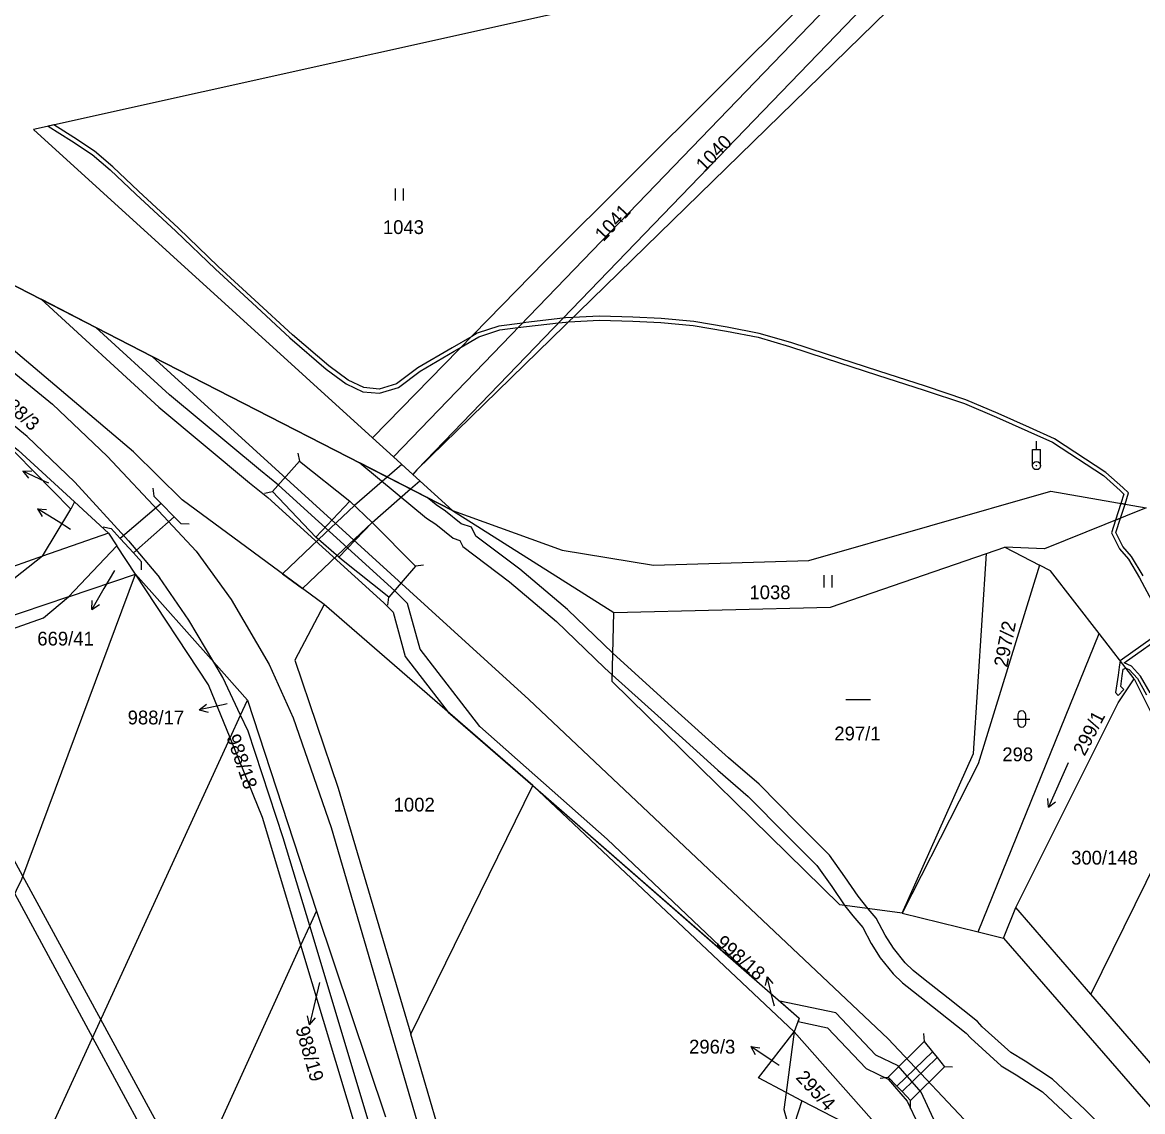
# Model space of a CAD drawing. Extents: x -757266 to -753360, y -1162585 to -1157740.
# Drawn here: x -754953.1 to -754815.2, y -1160578.9 to -1160444.8 of the extents above; entities that cross this region are included whole.
import ezdxf

# ---------------------------------------------------------------- set-up
doc = ezdxf.new("R2010")
doc.units = 0
for name, color, linetype in [('Hranice kat_území', 7, 'Continuous'), ('Hranice parcel', 7, 'Continuous'), ('Parcelní čísla', 7, 'Continuous'), ('Pop  PČ popisy', 7, 'Continuous'), ('Poz předměty', 7, 'Continuous'), ('Vnitřní kresba', 7, 'Continuous'), ('Věcná břemena k části', 7, 'Continuous'), ('Značky kultur', 7, 'Continuous')]:
    doc.layers.add(name, color=color, linetype=linetype)

msp = doc.modelspace()

# ---------------------------------------------------------------- linework, layer by layer
at = {"layer": 'Hranice kat_území'}
msp.add_lwpolyline([(-754836.68, -1160424.92), (-754843.51, -1160426.34), (-754867.82, -1160439.33), (-754951.71, -1160457.97), (-754910, -1160495.94), (-754907.43, -1160498.28), (-754905.04, -1160500.46), (-754900.14, -1160504.92), (-754937.1, -1160485.93), (-754978.36, -1160464.73), (-755017.36, -1160442.06), (-755044.83, -1160423.21), (-755081.79, -1160392.71), (-755127.23, -1160340.27), (-755153.29, -1160310.66), (-755189.84, -1160272.57)], dxfattribs=at)
at = {"layer": 'Hranice parcel'}
for p, q in [((-754825.24, -1160422.53), (-754904.55, -1160499.88)), ((-754904.55, -1160499.88), (-754831.13, -1160423.76)), ((-754836.68, -1160424.92), (-754907.43, -1160498.28)), ((-754951.71, -1160457.97), (-754910, -1160495.94)), ((-754947.13, -1160504.73), (-754956.2, -1160495.52)), ((-754910, -1160495.94), (-754907.43, -1160498.28)), ((-754907.43, -1160498.28), (-754905.04, -1160500.46)), ((-754904.55, -1160499.88), (-754905.04, -1160500.46)), ((-754905.04, -1160500.46), (-754900.14, -1160504.92)), ((-754946.67, -1160503.85), (-754947.13, -1160504.73)), ((-754946.67, -1160503.85), (-754942.48, -1160507.69)), ((-754950.61, -1160510.55), (-754947.13, -1160504.73)), ((-754900.14, -1160504.92), (-754880.3, -1160517.45)), ((-754942.48, -1160507.69), (-754950.61, -1160510.55)), ((-754942.48, -1160507.69), (-754941.46, -1160509.24)), ((-754941.46, -1160509.24), (-754947.42, -1160515.55)), ((-754939.15, -1160512.75), (-754941.46, -1160509.24)), ((-754834.4, -1160510.2), (-754832.15, -1160509.43)), ((-754832.15, -1160509.43), (-754827.9, -1160511.63)), ((-754950.61, -1160510.55), (-754970.61, -1160517.59)), ((-754947.42, -1160515.55), (-754939.15, -1160512.75)), ((-754947.42, -1160515.55), (-754993.5, -1160531.15)), ((-754890.28, -1160538.78), (-754915.94, -1160516.47)), ((-754835.44, -1160556.8), (-754820.55, -1160520.07)), ((-754816.26, -1160525.62), (-754820.55, -1160520.07)), ((-754816.26, -1160525.62), (-754809.33, -1160539.55)), ((-754925.4, -1160528.28), (-754916.91, -1160554.26)), ((-754905.27, -1160569.4), (-754890.28, -1160538.78)), ((-754858.09, -1160569.12), (-754890.28, -1160538.78)), ((-754809.33, -1160539.55), (-754821.59, -1160564.48)), ((-754832.33, -1160557.56), (-754830.8, -1160553.8)), ((-754821.59, -1160564.48), (-754830.8, -1160553.8)), ((-754916.91, -1160554.26), (-754908.39, -1160579.56)), ((-754844.8, -1160554.51), (-754835.44, -1160556.8)), ((-754835.44, -1160556.8), (-754832.33, -1160557.56)), ((-754910.88, -1160584.82), (-754918.81, -1160558.44)), ((-754810.26, -1160577.6), (-754821.59, -1160564.48)), ((-754858.09, -1160569.12), (-754859.09, -1160576.59)), ((-754858.09, -1160569.12), (-754848.59, -1160579.88)), ((-754883.08, -1160645.5), (-754905.27, -1160569.4)), ((-754857.15, -1160577.61), (-754859.09, -1160576.59)), ((-754857.15, -1160577.61), (-754858.51, -1160581.79)), ((-754849.36, -1160581.62), (-754857.15, -1160577.61))]:
    msp.add_line(p, q, dxfattribs=at)
for points in [[(-754836.68, -1160424.92), (-754843.51, -1160426.34), (-754867.82, -1160439.33), (-754951.71, -1160457.97)], [(-754836.68, -1160424.92), (-754842.85, -1160430.1), (-754856.97, -1160442.54), (-754888.75, -1160474.22), (-754910, -1160495.94)], [(-754978.36, -1160464.73), (-754937.1, -1160485.93), (-754900.14, -1160504.92)], [(-754915.94, -1160516.47), (-754933.41, -1160503.58), (-754939.41, -1160497.69), (-754974.95, -1160467.61)], [(-754956.2, -1160495.52), (-754953.61, -1160497.48), (-754946.67, -1160503.85)], [(-754900.14, -1160504.92), (-754886.65, -1160509.79), (-754875.4, -1160511.64), (-754856.28, -1160511.06), (-754826.49, -1160502.54), (-754814.75, -1160504.58)], [(-754814.75, -1160504.58), (-754827.27, -1160509.62), (-754832.15, -1160509.43)], [(-754950.61, -1160510.55), (-754954.92, -1160513.92), (-754966.03, -1160517.34), (-754970.61, -1160517.59)], [(-754880.3, -1160517.45), (-754853.62, -1160516.8), (-754834.4, -1160510.2)], [(-754844.8, -1160554.51), (-754836.04, -1160534.83), (-754834.4, -1160510.2)], [(-754827.9, -1160511.63), (-754835.45, -1160536.09), (-754844.8, -1160554.51)], [(-754820.55, -1160520.07), (-754826.53, -1160512.34), (-754827.9, -1160511.63)], [(-755239.59, -1161188.33), (-755189.22, -1161066.1), (-755124.51, -1160919.12), (-755055.31, -1160766.7), (-755000.26, -1160647.4), (-754953.16, -1160550.31), (-754939.15, -1160512.75)], [(-754939.15, -1160512.75), (-754929.54, -1160523.6), (-754925.4, -1160528.28)], [(-754927.53, -1160532.91), (-754930.18, -1160526.39), (-754939.15, -1160512.75)], [(-754960.96, -1160521.81), (-754950.51, -1160518.13), (-754947.42, -1160515.55)], [(-754915.94, -1160516.47), (-754919.54, -1160523.36), (-754914.22, -1160539.09), (-754905.27, -1160569.4)], [(-754844.8, -1160554.51), (-754852.49, -1160553.49), (-754880.51, -1160525.95), (-754880.3, -1160517.45)], [(-754830.8, -1160553.8), (-754818.2, -1160528.6), (-754816.26, -1160525.62)], [(-754927.53, -1160532.91), (-754926.24, -1160530.11), (-754925.4, -1160528.28)], [(-755223.83, -1161194.14), (-755155.09, -1161030.95), (-755113.4, -1160935.38), (-755035.3, -1160761.37), (-754982.41, -1160652.48), (-754927.53, -1160532.91)], [(-754918.81, -1160558.44), (-754923.53, -1160542.73), (-754927.53, -1160532.91)], [(-754890.28, -1160538.78), (-754857.47, -1160567.42), (-754858.09, -1160569.12)], [(-754918.81, -1160558.44), (-754917.72, -1160556.05), (-754916.91, -1160554.26)], [(-754832.33, -1160557.56), (-754811.8, -1160581.2), (-754788.57, -1160609.52), (-754757.81, -1160649.38), (-754749.73, -1160667.84), (-754718.09, -1160730.78), (-754707.28, -1160759.93), (-754701.46, -1160778.37), (-754686.64, -1160826.48), (-754676.87, -1160861.18), (-754663.2, -1160911.68), (-754637.02, -1161012.69), (-754632.76, -1161025.61)], [(-755206.94, -1161200.05), (-755159.46, -1161085.95), (-755113.5, -1160980.32), (-755087.61, -1160917.94), (-755037.27, -1160811.67), (-754955.13, -1160638.32), (-754918.81, -1160558.44)], [(-754859.09, -1160576.59), (-754862.49, -1160574.79), (-754858.09, -1160569.12)], [(-754859.09, -1160576.59), (-754859.37, -1160578.67), (-754858.51, -1160581.79)]]:
    msp.add_lwpolyline(points, dxfattribs=at)
at = {"layer": 'Pop  PČ popisy'}
for p, q in [((-754953.05, -1160500.052), (-754951.931, -1160500.021)), ((-754950.33, -1160501.32), (-754953.05, -1160500.052)), ((-754953.05, -1160500.052), (-754952.354, -1160500.929)), ((-754949.82, -1160501.55), (-754950.33, -1160501.32)), ((-754948.7, -1160506.28), (-754951.245, -1160504.69)), ((-754951.245, -1160504.69), (-754950.13, -1160504.796)), ((-754951.245, -1160504.69), (-754950.661, -1160505.645)), ((-754947.15, -1160507.24), (-754948.7, -1160506.28)), ((-754941.76, -1160512.28), (-754943.05, -1160514.5)), ((-754943.05, -1160514.5), (-754944.55, -1160517.099)), ((-754944.55, -1160517.099), (-754944.483, -1160515.981)), ((-754944.55, -1160517.099), (-754943.616, -1160516.482)), ((-754931.315, -1160529.464), (-754930.44, -1160528.766)), ((-754928.38, -1160528.84), (-754931.315, -1160529.464)), ((-754927.89, -1160528.73), (-754928.38, -1160528.84)), ((-754931.315, -1160529.464), (-754930.232, -1160529.746)), ((-754916.54, -1160563.03), (-754917.06, -1160565.31)), ((-754861.436, -1160562.318), (-754861.68, -1160563.411)), ((-754860.71, -1160565.23), (-754861.436, -1160562.318)), ((-754861.436, -1160562.318), (-754860.708, -1160563.169)), ((-754917.06, -1160565.31), (-754917.735, -1160568.234)), ((-754860.53, -1160565.97), (-754860.71, -1160565.23)), ((-754917.735, -1160568.234), (-754917.998, -1160567.146)), ((-754917.735, -1160568.234), (-754917.022, -1160567.371)), ((-754860.94, -1160572.61), (-754863.428, -1160570.932)), ((-754863.428, -1160570.932), (-754862.318, -1160571.077)), ((-754863.428, -1160570.932), (-754862.878, -1160571.907)), ((-754859.94, -1160573.27), (-754860.94, -1160572.61))]:
    msp.add_line(p, q, dxfattribs=at)
at = {"layer": 'Poz předměty'}
for p, q in [((-754937.1, -1160485.93), (-754890.77, -1160528.17)), ((-754828.77, -1160497.376), (-754827.77, -1160497.376)), ((-754828.77, -1160499.376), (-754828.77, -1160497.376)), ((-754828.27, -1160497.376), (-754828.27, -1160496.376)), ((-754827.77, -1160499.376), (-754827.77, -1160497.376)), ((-754890.77, -1160528.17), (-754846.52, -1160569.96)), ((-754846.52, -1160569.96), (-754833.54, -1160583.76))]:
    msp.add_line(p, q, dxfattribs=at)
for radius in [0.5, 0.0303]:
    msp.add_circle((-754828.27, -1160499.3776), radius, dxfattribs=at)
at = {"layer": 'Vnitřní kresba'}
for p, q in [((-754961.36, -1160482.02), (-754949.4, -1160491.8)), ((-754952.52, -1160495.81), (-754964.13, -1160486.19)), ((-754949.4, -1160491.8), (-754942.64, -1160498.22)), ((-754946.63, -1160501.43), (-754952.52, -1160495.81)), ((-754935.71, -1160505.6), (-754942.64, -1160498.22)), ((-754918.99, -1160498.82), (-754922.32, -1160502.56)), ((-754919.18, -1160497.838), (-754918.99, -1160498.819)), ((-754918.99, -1160498.82), (-754912.78, -1160503.74)), ((-754946.63, -1160501.43), (-754940.04, -1160508.65)), ((-754937.051, -1160502.167), (-754936.93, -1160503.159)), ((-754923.299, -1160502.767), (-754922.321, -1160502.56)), ((-754916.96, -1160508.2), (-754922.32, -1160502.56)), ((-754936.03, -1160504.06), (-754941.05, -1160508.34)), ((-754936.93, -1160503.16), (-754936.03, -1160504.06)), ((-754936.03, -1160504.06), (-754934.4, -1160505.69)), ((-754916.96, -1160508.2), (-754912.78, -1160503.74)), ((-754912.78, -1160503.74), (-754910.05, -1160506.37)), ((-754934.4, -1160505.69), (-754939.43, -1160510.13)), ((-754935.71, -1160505.6), (-754931.72, -1160509.93)), ((-754934.4, -1160505.69), (-754933.55, -1160506.55)), ((-754943.138, -1160506.901), (-754942.16, -1160507.109)), ((-754942.16, -1160507.11), (-754941.05, -1160508.34)), ((-754932.55, -1160506.585), (-754933.549, -1160506.551)), ((-754910.05, -1160506.37), (-754914.15, -1160510.65)), ((-754910.05, -1160506.37), (-754904.7, -1160511.75)), ((-754941.05, -1160508.34), (-754939.43, -1160510.13)), ((-754914.15, -1160510.65), (-754916.96, -1160508.2)), ((-754940.04, -1160508.65), (-754936.23, -1160513.14)), ((-754939.43, -1160510.13), (-754938.45, -1160511.21)), ((-754938.451, -1160512.21), (-754938.451, -1160511.211)), ((-754931.72, -1160509.93), (-754927.39, -1160515.87)), ((-754913.8, -1160510.93), (-754914.15, -1160510.65)), ((-754908, -1160515.59), (-754913.8, -1160510.93)), ((-754904.7, -1160511.75), (-754908, -1160515.59)), ((-754903.705, -1160511.646), (-754904.699, -1160511.751)), ((-754932.59, -1160518.43), (-754936.23, -1160513.14)), ((-754927.39, -1160515.87), (-754922.71, -1160523.89)), ((-754908.122, -1160516.583), (-754908.001, -1160515.59)), ((-754929.54, -1160523.6), (-754932.59, -1160518.43)), ((-754928.43, -1160525.49), (-754929.54, -1160523.6)), ((-754922.71, -1160523.89), (-754919.77, -1160530.46)), ((-754926.24, -1160530.11), (-754928.43, -1160525.49)), ((-754925.31, -1160532.07), (-754926.24, -1160530.11)), ((-754919.77, -1160530.46), (-754915.09, -1160543.94)), ((-754920.98, -1160545.22), (-754925.31, -1160532.07)), ((-754915.09, -1160543.94), (-754893.6, -1160617.57)), ((-754917.72, -1160556.05), (-754920.98, -1160545.22)), ((-754909.77, -1160582.48), (-754917.72, -1160556.05)), ((-754846.51, -1160574.71), (-754842.11, -1160570.32)), ((-754842.162, -1160569.321), (-754842.109, -1160570.319)), ((-754842.11, -1160570.32), (-754841.08, -1160571.59)), ((-754841.08, -1160571.59), (-754845.46, -1160575.8)), ((-754841.08, -1160571.59), (-754840.51, -1160572.29)), ((-754844.82, -1160576.47), (-754840.51, -1160572.29)), ((-754840.51, -1160572.29), (-754839.6, -1160573.41)), ((-754843.76, -1160577.55), (-754839.6, -1160573.41)), ((-754838.6, -1160573.445), (-754839.599, -1160573.411)), ((-754847.507, -1160574.797), (-754846.511, -1160574.709)), ((-754846.51, -1160574.71), (-754845.46, -1160575.8)), ((-754845.46, -1160575.8), (-754844.82, -1160576.47)), ((-754844.82, -1160576.47), (-754843.76, -1160577.55)), ((-754843.778, -1160578.55), (-754843.761, -1160577.551))]:
    msp.add_line(p, q, dxfattribs=at)
at = {"layer": 'Věcná břemena k části'}
for points in [[(-754817.87, -1160504.04), (-754817.37, -1160504.12), (-754816.93, -1160502.75), (-754817.63, -1160502.08), (-754819.72, -1160500.21), (-754826.05, -1160496.07), (-754829.13, -1160494.68), (-754833, -1160492.97), (-754836.96, -1160491.29), (-754841.94, -1160489.61), (-754847.67, -1160487.76), (-754854.13, -1160485.67), (-754858.52, -1160484.23), (-754862.39, -1160483.09), (-754866.34, -1160482.32), (-754870.46, -1160481.63), (-754874.47, -1160481.27), (-754877.94, -1160481.1), (-754882.06, -1160480.98), (-754885.35, -1160481.15), (-754886.26, -1160481.2), (-754886.57, -1160481.24), (-754891.11, -1160481.76), (-754891.55, -1160481.82), (-754894.43, -1160482.19), (-754897.1, -1160483.06), (-754897.79, -1160483.46), (-754900.21, -1160484.86), (-754904.43, -1160487.33), (-754907.03, -1160489.31), (-754909.18, -1160489.95), (-754911.06, -1160489.78), (-754912.98, -1160488.86), (-754915.37, -1160487.11), (-754919.84, -1160483.26), (-754924.46, -1160478.99), (-754928.99, -1160474.84), (-754933.88, -1160470.15), (-754938.78, -1160465.59), (-754941.96, -1160462.57), (-754944.2, -1160460.66), (-754946.75, -1160458.97), (-754949.21, -1160457.41), (-754949.91, -1160457.57), (-754947.03, -1160459.39), (-754944.5, -1160461.06), (-754942.3, -1160462.95), (-754939.12, -1160465.95), (-754934.22, -1160470.51), (-754929.33, -1160475.2), (-754924.8, -1160479.35), (-754920.18, -1160483.64), (-754915.69, -1160487.51), (-754913.24, -1160489.3), (-754911.2, -1160490.28), (-754909.12, -1160490.45), (-754906.81, -1160489.77), (-754904.15, -1160487.75), (-754899.95, -1160485.3), (-754899.1, -1160484.8), (-754896.9, -1160483.52), (-754894.31, -1160482.67), (-754892.11, -1160482.39), (-754891.05, -1160482.26), (-754887.11, -1160481.8), (-754886.22, -1160481.7), (-754885.89, -1160481.68), (-754882.06, -1160481.48), (-754877.96, -1160481.6), (-754874.51, -1160481.77), (-754870.52, -1160482.13), (-754866.42, -1160482.82), (-754862.51, -1160483.57), (-754858.66, -1160484.71), (-754854.29, -1160486.15), (-754847.83, -1160488.24), (-754842.1, -1160490.09), (-754837.14, -1160491.75), (-754833.2, -1160493.43), (-754829.33, -1160495.14), (-754826.29, -1160496.51), (-754820.02, -1160500.61), (-754817.97, -1160502.44), (-754817.51, -1160502.89)], [(-754863.24, -1160562.38), (-754881.13, -1160545.4), (-754896.79, -1160531.51), (-754904.15, -1160521.98), (-754905.67, -1160516.36), (-754907.26, -1160514.81), (-754921.58, -1160501.79), (-754923.78, -1160500), (-754935, -1160490.67), (-754944.04, -1160482.36), (-754950.77, -1160478.9), (-754936.3, -1160492.19), (-754925.12, -1160501.49), (-754922.9, -1160503.31), (-754908.62, -1160516.29), (-754907.45, -1160517.42), (-754905.97, -1160522.88), (-754900.69, -1160529.73), (-754890.28, -1160538.78)], [(-754921.06, -1160512.69), (-754918.61, -1160514.5), (-754914.36, -1160510.47), (-754910.05, -1160506.37), (-754905.31, -1160502.26), (-754904.16, -1160501.26), (-754905.04, -1160500.46), (-754906.39, -1160499.23), (-754908.19, -1160500.79), (-754912.2, -1160504.3), (-754916.63, -1160508.49)], [(-754817.87, -1160504.04), (-754818.53, -1160506.1), (-754817.93, -1160505.86), (-754817.37, -1160504.12)], [(-754835.73, -1160592.98), (-754841.89, -1160583.68), (-754840.67, -1160580.45), (-754842.47, -1160576.56), (-754845.28, -1160573.3), (-754848.04, -1160571.98), (-754852.96, -1160566.78), (-754859.86, -1160565.33), (-754857.47, -1160567.42), (-754857.62, -1160567.84), (-754853.98, -1160568.6), (-754849.24, -1160573.62), (-754846.52, -1160574.92), (-754844.17, -1160577.66), (-754842.83, -1160580.53), (-754844.13, -1160583.92), (-754842.47, -1160586.42)]]:
    msp.add_lwpolyline(points, close=True, dxfattribs=at)
for points in [[(-754839.12, -1160564.97), (-754842.17, -1160562.57), (-754843.45, -1160561.56), (-754844.42, -1160560.62), (-754845.86, -1160558.82), (-754846.88, -1160557.21), (-754847.99, -1160555.11), (-754849, -1160553.95), (-754850.22, -1160552.4), (-754851.84, -1160550.04), (-754853.75, -1160547.35), (-754857.68, -1160543.43), (-754862.39, -1160538.63), (-754866.17, -1160535.38), (-754873.59, -1160528.66), (-754880.43, -1160522.49), (-754886, -1160517.1), (-754891.88, -1160512.15), (-754897.29, -1160508.06), (-754897.82, -1160506.95), (-754899.09, -1160506.54), (-754901.01, -1160504.98), (-754902.15, -1160504.23), (-754903.26, -1160503.32), (-754911.56, -1160499.05), (-754906.95, -1160502.86), (-754903.34, -1160505.84), (-754902.19, -1160506.6), (-754900.07, -1160508.32), (-754899.26, -1160508.59), (-754898.89, -1160509.36), (-754893.12, -1160513.71), (-754887.34, -1160518.58), (-754881.43, -1160524.29), (-754880.49, -1160525.14), (-754874.86, -1160530.2), (-754867.48, -1160536.89), (-754863.75, -1160540.11), (-754859.09, -1160544.84), (-754855.29, -1160548.64), (-754853.46, -1160551.21), (-754851.84, -1160553.58), (-754850.88, -1160554.84), (-754849.65, -1160556.25), (-754848.61, -1160558.22), (-754847.5, -1160559.98), (-754845.9, -1160561.98), (-754844.76, -1160563.08), (-754844.2, -1160563.52), (-754840.29, -1160566.59), (-754836.91, -1160569.27), (-754836.35, -1160569.91), (-754832.63, -1160573.29), (-754830.77, -1160574.4), (-754827.53, -1160576.5), (-754823.71, -1160580.08)], [(-754815.13, -1160512.96), (-754816.56, -1160510.59), (-754817.63, -1160509.33), (-754818.49, -1160507.61), (-754817.93, -1160505.86), (-754818.53, -1160506.1), (-754819.03, -1160507.65), (-754818.05, -1160509.61), (-754816.96, -1160510.89), (-754815.57, -1160513.2), (-754813.15, -1160517.71)], [(-754812.58, -1160519.59), (-754817.96, -1160523.41), (-754818.08, -1160524.22), (-754818.22, -1160525.2), (-754818.56, -1160527.34), (-754818.2, -1160527.69), (-754817.52, -1160526.95), (-754817.88, -1160526.6), (-754817.72, -1160525.28), (-754817.6, -1160524.45), (-754817.25, -1160524.33), (-754816.88, -1160524.48), (-754815.85, -1160525.61), (-754814.71, -1160527.62)], [(-754814.27, -1160527.38), (-754815.45, -1160525.31), (-754816.58, -1160524.06), (-754817.48, -1160523.68), (-754812, -1160519.79)], [(-754987.54, -1160706.06), (-754945.78, -1160615.18), (-754932.5, -1160587.74), (-754943.45, -1160567.59), (-754953.03, -1160549.95), (-754964.36, -1160529.09)], [(-754954.04, -1160552.13), (-754944.47, -1160569.82), (-754934.74, -1160587.8), (-754947.6, -1160614.34), (-754989.36, -1160705.23)], [(-754813.06, -1160588.7), (-754816.4, -1160584.69), (-754818.81, -1160582.15), (-754822.31, -1160578.66), (-754826.29, -1160574.92), (-754829.68, -1160572.72), (-754831.43, -1160571.67), (-754834.95, -1160568.49), (-754835.51, -1160567.83), (-754839.12, -1160564.97)]]:
    msp.add_lwpolyline(points, dxfattribs=at)
at = {"layer": 'Značky kultur'}
for p, q in [((-754907.171, -1160466.74), (-754907.171, -1160465.24)), ((-754906.17, -1160466.74), (-754906.17, -1160465.24)), ((-754854.401, -1160514.38), (-754854.401, -1160512.88)), ((-754853.4, -1160514.38), (-754853.4, -1160512.88)), ((-754851.718, -1160528.19), (-754848.718, -1160528.19)), ((-754830.581, -1160530.091), (-754830.581, -1160531.092)), ((-754829.579, -1160531.092), (-754829.579, -1160530.091)), ((-754831.081, -1160530.591), (-754829.079, -1160530.591)), ((-754824.355, -1160535.982), (-754826.795, -1160541.463)), ((-754826.795, -1160541.463), (-754826.856, -1160540.366)), ((-754826.795, -1160541.463), (-754825.939, -1160540.774))]:
    msp.add_line(p, q, dxfattribs=at)
for centre, start, end in [((-754830.08, -1160530.0909), 0, 180), ((-754830.08, -1160531.0909), 180, 359.987886)]:
    msp.add_arc(centre, 0.5, start, end, dxfattribs=at)

# ---------------------------------------------------------------- texts
at = {"layer": 'Parcelní čísla'}
for s, rotation, p in [('1040', 46, (-754869.138, -1160463.31)), ('1041', 47, (-754881.558, -1160471.869)), ('988/3', 318, (-754956.168, -1160491.401)), ('297/2', 79, (-754831.865, -1160524.292)), ('299/1', 63, (-754822.342, -1160535.245)), ('988/18', 289, (-754927.993, -1160532.796)), ('998/18', 319, (-754867.857, -1160558.331)), ('988/19', 286, (-754919.494, -1160568.695)), ('295/4', 313, (-754857.981, -1160574.819))]:
    msp.add_text(s, height=1.7, rotation=rotation, dxfattribs=at).set_placement(p)
for s, p in [('1043', (-754908.72, -1160470.86)), ('1038', (-754863.6, -1160515.83)), ('669/41', (-754951.255, -1160521.538)), ('988/17', (-754940.135, -1160531.25)), ('297/1', (-754853.15, -1160533.22)), ('298', (-754832.47, -1160535.79)), ('1002', (-754907.39, -1160541.98)), ('300/148', (-754824, -1160548.51)), ('296/3', (-754871.027, -1160571.79))]:
    msp.add_text(s, height=1.7, dxfattribs=at).set_placement(p)

doc.saveas('drawing.dxf')
